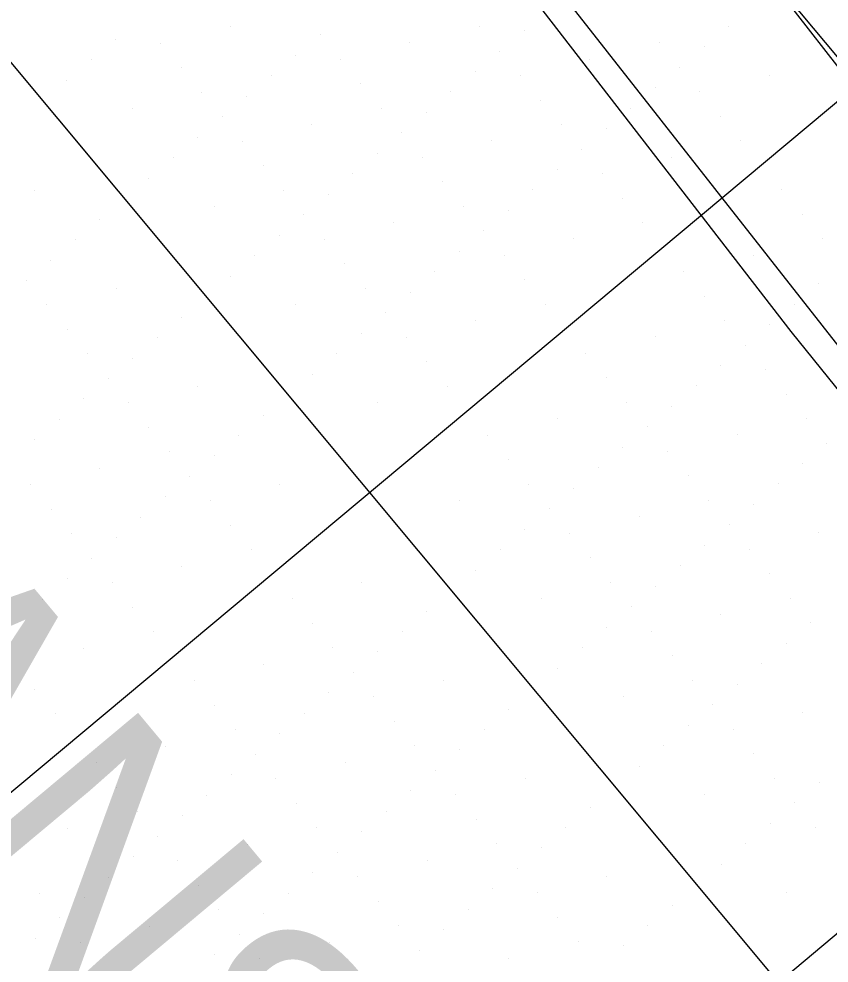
# Model space of a CAD drawing. Extents: x 2042995 to 2043795, y 305365 to 306249.
# Drawn here: x 2043491.39 to 2043516.79, y 305524.47 to 305554.06 of the extents above; entities that cross this region are included whole.
import ezdxf

# ---------------------------------------------------------------- set-up
doc = ezdxf.new("R2010")
doc.units = 0
for name, color, linetype in [('BR_CONCRETE', 7, 'Continuous'), ('BR_EXIST_GROUND_CL', 7, 'Continuous'), ('BR_EXIST_GROUND_LT', 7, 'Continuous'), ('BR_EXIST_GROUND_RT', 7, 'Continuous'), ('BR_GRID DOTS', 7, 'Continuous'), ('BR_GRID LINES', 7, 'Continuous'), ('BR_TEXT', 7, 'Continuous')]:
    doc.layers.add(name, color=color, linetype=linetype)

msp = doc.modelspace()

# ---------------------------------------------------------------- linework, layer by layer
at = {"layer": 'BR_CONCRETE'}
msp.add_spline([(2043139.109, 306017.548), (2043148.199, 306007.16), (2043160.233, 305993.368), (2043172.245, 305979.557), (2043184.234, 305965.727), (2043196.201, 305951.879), (2043208.145, 305938.012), (2043220.067, 305924.126), (2043231.966, 305910.221), (2043243.843, 305896.297), (2043255.698, 305882.355), (2043267.529, 305868.394), (2043279.339, 305854.414), (2043291.126, 305840.415), (2043302.89, 305826.398), (2043314.632, 305812.361), (2043326.352, 305798.306), (2043338.049, 305784.233), (2043349.724, 305770.14), (2043361.376, 305756.029), (2043373.005, 305741.899), (2043384.613, 305727.75), (2043396.197, 305713.582), (2043407.76, 305699.396), (2043419.299, 305685.191), (2043430.817, 305670.967), (2043442.311, 305656.724), (2043453.784, 305642.463), (2043465.234, 305628.182), (2043476.661, 305613.883), (2043488.066, 305599.566), (2043499.448, 305585.229), (2043510.808, 305570.874), (2043522.146, 305556.5), (2043533.461, 305542.107), (2043544.753, 305527.695), (2043547.219, 305524.543)], degree=3, dxfattribs=at)
at = {"layer": 'BR_EXIST_GROUND_CL'}
msp.add_lwpolyline([(2043478.169, 305602.429), (2043493.131, 305583.244), (2043493.544, 305582.716), (2043508.52, 305563.513), (2043508.918, 305563.003), (2043523.909, 305543.781), (2043524.293, 305543.289), (2043539.265, 305524.091), (2043539.635, 305523.617), (2043539.638, 305523.614), (2043542.17, 305520.326)], dxfattribs=at)
at = {"layer": 'BR_EXIST_GROUND_LT'}
msp.add_lwpolyline([(2043488.931, 305579.394), (2043492.71, 305574.713), (2043504.431, 305559.785), (2043508.157, 305555.172), (2043519.929, 305540.174), (2043523.598, 305535.632), (2043535.424, 305520.561), (2043535.529, 305520.432), (2043535.857, 305520.014), (2043538.166, 305516.982)], dxfattribs=at)
at = {"layer": 'BR_EXIST_GROUND_RT'}
msp.add_lwpolyline([(2043489.212, 305578.131), (2043500.132, 305563.996), (2043504.615, 305558.46), (2043515.587, 305544.263), (2043520.017, 305538.786), (2043531.037, 305524.531), (2043535.035, 305519.582), (2043535.138, 305519.449), (2043537.479, 305516.408)], dxfattribs=at)
at = {"layer": 'BR_GRID DOTS'}
for p, q in [((2043498.017, 305553.807), (2043498.017, 305553.807)), ((2043500.834, 305553.554), (2043500.834, 305553.554)), ((2043505.827, 305553.815), (2043505.827, 305553.815)), ((2043507.236, 305553.689), (2043507.236, 305553.689)), ((2043513.638, 305553.824), (2043513.638, 305553.824)), ((2043494.433, 305553.419), (2043494.433, 305553.419)), ((2043495.841, 305553.292), (2043495.841, 305553.292)), ((2043503.651, 305553.301), (2043503.651, 305553.301)), ((2043511.462, 305553.309), (2043511.462, 305553.309)), ((2043506.468, 305553.048), (2043506.468, 305553.048)), ((2043512.87, 305553.183), (2043512.87, 305553.183)), ((2043493.665, 305552.778), (2043493.665, 305552.778)), ((2043500.067, 305552.913), (2043500.067, 305552.913)), ((2043501.475, 305552.786), (2043501.475, 305552.786)), ((2043509.286, 305552.795), (2043509.286, 305552.795)), ((2043496.482, 305552.525), (2043496.482, 305552.525)), ((2043505.701, 305552.407), (2043505.701, 305552.407)), ((2043512.103, 305552.542), (2043512.103, 305552.542)), ((2043492.898, 305552.137), (2043492.898, 305552.137)), ((2043499.299, 305552.272), (2043499.299, 305552.272)), ((2043507.109, 305552.28), (2043507.109, 305552.28)), ((2043514.92, 305552.289), (2043514.92, 305552.289)), ((2043502.116, 305552.019), (2043502.116, 305552.019)), ((2043511.335, 305551.901), (2043511.335, 305551.901)), ((2043492.13, 305551.496), (2043492.13, 305551.496)), ((2043497.123, 305551.757), (2043497.123, 305551.757)), ((2043498.532, 305551.631), (2043498.532, 305551.631)), ((2043504.933, 305551.766), (2043504.933, 305551.766)), ((2043507.751, 305551.513), (2043507.751, 305551.513)), ((2043512.744, 305551.774), (2043512.744, 305551.774)), ((2043494.947, 305551.243), (2043494.947, 305551.243)), ((2043502.757, 305551.251), (2043502.757, 305551.251)), ((2043510.568, 305551.26), (2043510.568, 305551.26)), ((2043497.764, 305550.99), (2043497.764, 305550.99)), ((2043504.166, 305551.125), (2043504.166, 305551.125)), ((2043513.385, 305551.007), (2043513.385, 305551.007)), ((2043500.581, 305550.737), (2043500.581, 305550.737)), ((2043508.392, 305550.745), (2043508.392, 305550.745)), ((2043509.8, 305550.619), (2043509.8, 305550.619)), ((2043496.997, 305550.349), (2043496.997, 305550.349)), ((2043503.398, 305550.484), (2043503.398, 305550.484)), ((2043498.405, 305550.222), (2043498.405, 305550.222)), ((2043506.215, 305550.231), (2043506.215, 305550.231)), ((2043514.026, 305550.239), (2043514.026, 305550.239)), ((2043496.229, 305549.708), (2043496.229, 305549.708)), ((2043502.631, 305549.843), (2043502.631, 305549.843)), ((2043504.039, 305549.716), (2043504.039, 305549.716)), ((2043509.033, 305549.978), (2043509.033, 305549.978)), ((2043511.85, 305549.725), (2043511.85, 305549.725)), ((2043499.046, 305549.455), (2043499.046, 305549.455)), ((2043501.863, 305549.202), (2043501.863, 305549.202)), ((2043508.265, 305549.337), (2043508.265, 305549.337)), ((2043509.674, 305549.21), (2043509.674, 305549.21)), ((2043495.462, 305549.067), (2043495.462, 305549.067)), ((2043504.68, 305548.949), (2043504.68, 305548.949)), ((2043491.877, 305548.679), (2043491.877, 305548.679)), ((2043499.687, 305548.687), (2043499.687, 305548.687)), ((2043501.096, 305548.561), (2043501.096, 305548.561)), ((2043507.498, 305548.696), (2043507.498, 305548.696)), ((2043515.308, 305548.704), (2043515.308, 305548.704)), ((2043494.694, 305548.426), (2043494.694, 305548.426)), ((2043510.315, 305548.443), (2043510.315, 305548.443)), ((2043497.511, 305548.173), (2043497.511, 305548.173)), ((2043505.321, 305548.181), (2043505.321, 305548.181)), ((2043506.73, 305548.055), (2043506.73, 305548.055)), ((2043515.949, 305547.937), (2043515.949, 305547.937)), ((2043493.927, 305547.785), (2043493.927, 305547.785)), ((2043500.328, 305547.92), (2043500.328, 305547.92)), ((2043503.145, 305547.667), (2043503.145, 305547.667)), ((2043510.956, 305547.675), (2043510.956, 305547.675)), ((2043505.962, 305547.414), (2043505.962, 305547.414)), ((2043493.159, 305547.144), (2043493.159, 305547.144)), ((2043499.561, 305547.279), (2043499.561, 305547.279)), ((2043500.969, 305547.152), (2043500.969, 305547.152)), ((2043508.78, 305547.161), (2043508.78, 305547.161)), ((2043516.59, 305547.169), (2043516.59, 305547.169)), ((2043505.195, 305546.773), (2043505.195, 305546.773)), ((2043492.392, 305546.502), (2043492.392, 305546.502)), ((2043498.793, 305546.638), (2043498.793, 305546.638)), ((2043506.604, 305546.646), (2043506.604, 305546.646)), ((2043514.414, 305546.655), (2043514.414, 305546.655)), ((2043501.61, 305546.385), (2043501.61, 305546.385)), ((2043491.624, 305545.861), (2043491.624, 305545.861)), ((2043498.026, 305545.997), (2043498.026, 305545.997)), ((2043504.427, 305546.132), (2043504.427, 305546.132)), ((2043507.245, 305545.879), (2043507.245, 305545.879)), ((2043512.238, 305546.14), (2043512.238, 305546.14)), ((2043494.441, 305545.608), (2043494.441, 305545.608)), ((2043502.251, 305545.617), (2043502.251, 305545.617)), ((2043516.463, 305545.761), (2043516.463, 305545.761)), ((2043497.258, 305545.355), (2043497.258, 305545.355)), ((2043503.66, 305545.491), (2043503.66, 305545.491)), ((2043512.879, 305545.373), (2043512.879, 305545.373)), ((2043492.265, 305545.094), (2043492.265, 305545.094)), ((2043500.075, 305545.102), (2043500.075, 305545.102)), ((2043507.886, 305545.111), (2043507.886, 305545.111)), ((2043515.696, 305545.12), (2043515.696, 305545.12)), ((2043496.491, 305544.714), (2043496.491, 305544.714)), ((2043502.892, 305544.85), (2043502.892, 305544.85)), ((2043505.709, 305544.597), (2043505.709, 305544.597)), ((2043513.52, 305544.605), (2043513.52, 305544.605)), ((2043514.928, 305544.479), (2043514.928, 305544.479)), ((2043492.906, 305544.326), (2043492.906, 305544.326)), ((2043502.125, 305544.208), (2043502.125, 305544.208)), ((2043511.344, 305544.091), (2043511.344, 305544.091)), ((2043495.723, 305544.073), (2043495.723, 305544.073)), ((2043503.533, 305544.082), (2043503.533, 305544.082)), ((2043514.161, 305543.838), (2043514.161, 305543.838)), ((2043493.547, 305543.559), (2043493.547, 305543.559)), ((2043501.357, 305543.567), (2043501.357, 305543.567)), ((2043509.168, 305543.576), (2043509.168, 305543.576)), ((2043494.956, 305543.432), (2043494.956, 305543.432)), ((2043504.174, 305543.314), (2043504.174, 305543.314)), ((2043500.59, 305542.926), (2043500.59, 305542.926)), ((2043513.393, 305543.197), (2043513.393, 305543.197)), ((2043514.802, 305543.07), (2043514.802, 305543.07)), ((2043494.188, 305542.791), (2043494.188, 305542.791)), ((2043509.809, 305542.809), (2043509.809, 305542.809)), ((2043497.005, 305542.538), (2043497.005, 305542.538)), ((2043504.815, 305542.547), (2043504.815, 305542.547)), ((2043512.626, 305542.556), (2043512.626, 305542.556)), ((2043493.421, 305542.15), (2043493.421, 305542.15)), ((2043494.829, 305542.024), (2043494.829, 305542.024)), ((2043499.822, 305542.285), (2043499.822, 305542.285)), ((2043502.639, 305542.032), (2043502.639, 305542.032)), ((2043510.45, 305542.041), (2043510.45, 305542.041)), ((2043515.443, 305542.303), (2043515.443, 305542.303)), ((2043511.858, 305541.914), (2043511.858, 305541.914)), ((2043492.653, 305541.509), (2043492.653, 305541.509)), ((2043499.055, 305541.644), (2043499.055, 305541.644)), ((2043508.274, 305541.526), (2043508.274, 305541.526)), ((2043516.084, 305541.535), (2043516.084, 305541.535)), ((2043495.47, 305541.256), (2043495.47, 305541.256)), ((2043511.091, 305541.273), (2043511.091, 305541.273)), ((2043491.886, 305540.868), (2043491.886, 305540.868)), ((2043498.287, 305541.003), (2043498.287, 305541.003)), ((2043506.098, 305541.012), (2043506.098, 305541.012)), ((2043513.908, 305541.02), (2043513.908, 305541.02)), ((2043510.323, 305540.632), (2043510.323, 305540.632)), ((2043516.725, 305540.767), (2043516.725, 305540.767)), ((2043496.111, 305540.489), (2043496.111, 305540.489)), ((2043497.52, 305540.362), (2043497.52, 305540.362)), ((2043506.739, 305540.244), (2043506.739, 305540.244)), ((2043511.732, 305540.506), (2043511.732, 305540.506)), ((2043493.935, 305539.974), (2043493.935, 305539.974)), ((2043509.556, 305539.991), (2043509.556, 305539.991)), ((2043515.957, 305540.126), (2043515.957, 305540.126)), ((2043496.752, 305539.721), (2043496.752, 305539.721)), ((2043512.373, 305539.738), (2043512.373, 305539.738)), ((2043491.759, 305539.46), (2043491.759, 305539.46)), ((2043499.569, 305539.468), (2043499.569, 305539.468)), ((2043507.38, 305539.477), (2043507.38, 305539.477)), ((2043515.19, 305539.485), (2043515.19, 305539.485)), ((2043495.985, 305539.08), (2043495.985, 305539.08)), ((2043508.788, 305539.35), (2043508.788, 305539.35)), ((2043497.393, 305538.954), (2043497.393, 305538.954)), ((2043505.204, 305538.962), (2043505.204, 305538.962)), ((2043513.014, 305538.971), (2043513.014, 305538.971)), ((2043514.422, 305538.844), (2043514.422, 305538.844)), ((2043492.4, 305538.692), (2043492.4, 305538.692)), ((2043508.021, 305538.709), (2043508.021, 305538.709)), ((2043495.217, 305538.439), (2043495.217, 305538.439)), ((2043498.034, 305538.186), (2043498.034, 305538.186)), ((2043510.838, 305538.456), (2043510.838, 305538.456)), ((2043513.655, 305538.203), (2043513.655, 305538.203)), ((2043493.041, 305537.925), (2043493.041, 305537.925)), ((2043507.253, 305538.068), (2043507.253, 305538.068)), ((2043508.662, 305537.942), (2043508.662, 305537.942)), ((2043516.472, 305537.95), (2043516.472, 305537.95)), ((2043494.45, 305537.798), (2043494.45, 305537.798)), ((2043498.675, 305537.419), (2043498.675, 305537.419)), ((2043506.486, 305537.427), (2043506.486, 305537.427)), ((2043512.887, 305537.562), (2043512.887, 305537.562)), ((2043514.296, 305537.436), (2043514.296, 305537.436)), ((2043493.682, 305537.157), (2043493.682, 305537.157)), ((2043509.303, 305537.174), (2043509.303, 305537.174)), ((2043496.499, 305536.904), (2043496.499, 305536.904)), ((2043505.718, 305536.786), (2043505.718, 305536.786)), ((2043512.12, 305536.921), (2043512.12, 305536.921)), ((2043492.915, 305536.516), (2043492.915, 305536.516)), ((2043502.133, 305536.398), (2043502.133, 305536.398)), ((2043509.944, 305536.407), (2043509.944, 305536.407)), ((2043514.937, 305536.668), (2043514.937, 305536.668)), ((2043494.323, 305536.39), (2043494.323, 305536.39)), ((2043504.951, 305536.145), (2043504.951, 305536.145)), ((2043511.352, 305536.28), (2043511.352, 305536.28)), ((2043492.147, 305535.875), (2043492.147, 305535.875)), ((2043499.957, 305535.884), (2043499.957, 305535.884)), ((2043507.768, 305535.892), (2043507.768, 305535.892)), ((2043515.578, 305535.901), (2043515.578, 305535.901)), ((2043494.964, 305535.622), (2043494.964, 305535.622)), ((2043510.585, 305535.639), (2043510.585, 305535.639)), ((2043504.183, 305535.504), (2043504.183, 305535.504)), ((2043513.402, 305535.386), (2043513.402, 305535.386)), ((2043500.598, 305535.116), (2043500.598, 305535.116)), ((2043509.817, 305534.998), (2043509.817, 305534.998)), ((2043516.219, 305535.133), (2043516.219, 305535.133)), ((2043495.605, 305534.855), (2043495.605, 305534.855)), ((2043503.416, 305534.863), (2043503.416, 305534.863)), ((2043511.226, 305534.872), (2043511.226, 305534.872)), ((2043493.429, 305534.34), (2043493.429, 305534.34)), ((2043501.239, 305534.349), (2043501.239, 305534.349)), ((2043509.05, 305534.357), (2043509.05, 305534.357)), ((2043515.451, 305534.492), (2043515.451, 305534.492)), ((2043502.648, 305534.222), (2043502.648, 305534.222)), ((2043511.867, 305534.104), (2043511.867, 305534.104)), ((2043499.063, 305533.834), (2043499.063, 305533.834)), ((2043514.684, 305533.851), (2043514.684, 305533.851)), ((2043501.88, 305533.581), (2043501.88, 305533.581)), ((2043508.282, 305533.716), (2043508.282, 305533.716)), ((2043496.887, 305533.32), (2043496.887, 305533.32)), ((2043504.698, 305533.328), (2043504.698, 305533.328)), ((2043512.508, 305533.337), (2043512.508, 305533.337)), ((2043513.916, 305533.21), (2043513.916, 305533.21)), ((2043491.894, 305533.058), (2043491.894, 305533.058)), ((2043501.113, 305532.94), (2043501.113, 305532.94)), ((2043507.515, 305533.075), (2043507.515, 305533.075)), ((2043497.528, 305532.552), (2043497.528, 305532.552)), ((2043502.521, 305532.814), (2043502.521, 305532.814)), ((2043510.332, 305532.822), (2043510.332, 305532.822)), ((2043513.149, 305532.569), (2043513.149, 305532.569)), ((2043492.535, 305532.291), (2043492.535, 305532.291)), ((2043500.345, 305532.299), (2043500.345, 305532.299)), ((2043506.747, 305532.434), (2043506.747, 305532.434)), ((2043515.966, 305532.316), (2043515.966, 305532.316)), ((2043503.163, 305532.046), (2043503.163, 305532.046)), ((2043498.169, 305531.785), (2043498.169, 305531.785)), ((2043505.98, 305531.793), (2043505.98, 305531.793)), ((2043512.381, 305531.928), (2043512.381, 305531.928)), ((2043513.79, 305531.802), (2043513.79, 305531.802)), ((2043499.578, 305531.658), (2043499.578, 305531.658)), ((2043495.993, 305531.27), (2043495.993, 305531.27)), ((2043503.804, 305531.279), (2043503.804, 305531.279)), ((2043505.212, 305531.152), (2043505.212, 305531.152)), ((2043511.614, 305531.287), (2043511.614, 305531.287)), ((2043498.81, 305531.017), (2043498.81, 305531.017)), ((2043514.431, 305531.034), (2043514.431, 305531.034)), ((2043493.817, 305530.756), (2043493.817, 305530.756)), ((2043501.627, 305530.764), (2043501.627, 305530.764)), ((2043504.445, 305530.511), (2043504.445, 305530.511)), ((2043510.846, 305530.646), (2043510.846, 305530.646)), ((2043498.043, 305530.376), (2043498.043, 305530.376)), ((2043499.451, 305530.25), (2043499.451, 305530.25)), ((2043507.262, 305530.258), (2043507.262, 305530.258)), ((2043515.072, 305530.267), (2043515.072, 305530.267)), ((2043494.458, 305529.988), (2043494.458, 305529.988)), ((2043510.079, 305530.005), (2043510.079, 305530.005)), ((2043516.48, 305530.14), (2043516.48, 305530.14)), ((2043497.275, 305529.735), (2043497.275, 305529.735)), ((2043503.677, 305529.87), (2043503.677, 305529.87)), ((2043505.086, 305529.744), (2043505.086, 305529.744)), ((2043512.896, 305529.752), (2043512.896, 305529.752)), ((2043500.092, 305529.482), (2043500.092, 305529.482)), ((2043509.311, 305529.364), (2043509.311, 305529.364)), ((2043515.713, 305529.499), (2043515.713, 305529.499)), ((2043495.099, 305529.22), (2043495.099, 305529.22)), ((2043496.508, 305529.094), (2043496.508, 305529.094)), ((2043502.91, 305529.229), (2043502.91, 305529.229)), ((2043492.923, 305528.706), (2043492.923, 305528.706)), ((2043500.733, 305528.714), (2043500.733, 305528.714)), ((2043505.727, 305528.976), (2043505.727, 305528.976)), ((2043508.544, 305528.723), (2043508.544, 305528.723)), ((2043514.945, 305528.858), (2043514.945, 305528.858)), ((2043516.354, 305528.732), (2043516.354, 305528.732)), ((2043495.74, 305528.453), (2043495.74, 305528.453)), ((2043502.142, 305528.588), (2043502.142, 305528.588)), ((2043498.557, 305528.2), (2043498.557, 305528.2)), ((2043506.368, 305528.209), (2043506.368, 305528.209)), ((2043514.178, 305528.217), (2043514.178, 305528.217)), ((2043501.374, 305527.947), (2043501.374, 305527.947)), ((2043507.776, 305528.082), (2043507.776, 305528.082)), ((2043494.973, 305527.812), (2043494.973, 305527.812)), ((2043496.381, 305527.685), (2043496.381, 305527.685)), ((2043504.192, 305527.694), (2043504.192, 305527.694)), ((2043513.41, 305527.576), (2043513.41, 305527.576)), ((2043500.607, 305527.306), (2043500.607, 305527.306)), ((2043507.009, 305527.441), (2043507.009, 305527.441)), ((2043494.205, 305527.171), (2043494.205, 305527.171)), ((2043502.016, 305527.179), (2043502.016, 305527.179)), ((2043509.826, 305527.188), (2043509.826, 305527.188)), ((2043512.643, 305526.935), (2043512.643, 305526.935)), ((2043492.029, 305526.656), (2043492.029, 305526.656)), ((2043497.022, 305526.918), (2043497.022, 305526.918)), ((2043499.839, 305526.665), (2043499.839, 305526.665)), ((2043506.241, 305526.8), (2043506.241, 305526.8)), ((2043507.65, 305526.673), (2043507.65, 305526.673)), ((2043515.46, 305526.682), (2043515.46, 305526.682)), ((2043493.438, 305526.53), (2043493.438, 305526.53)), ((2043502.657, 305526.412), (2043502.657, 305526.412)), ((2043497.663, 305526.15), (2043497.663, 305526.15)), ((2043505.474, 305526.159), (2043505.474, 305526.159)), ((2043511.875, 305526.294), (2043511.875, 305526.294)), ((2043492.67, 305525.889), (2043492.67, 305525.889)), ((2043499.072, 305526.024), (2043499.072, 305526.024)), ((2043508.291, 305525.906), (2043508.291, 305525.906)), ((2043495.487, 305525.636), (2043495.487, 305525.636)), ((2043503.298, 305525.644), (2043503.298, 305525.644)), ((2043504.706, 305525.518), (2043504.706, 305525.518)), ((2043511.108, 305525.653), (2043511.108, 305525.653)), ((2043491.903, 305525.248), (2043491.903, 305525.248)), ((2043498.304, 305525.383), (2043498.304, 305525.383)), ((2043493.311, 305525.121), (2043493.311, 305525.121)), ((2043501.122, 305525.13), (2043501.122, 305525.13)), ((2043503.939, 305524.877), (2043503.939, 305524.877)), ((2043508.932, 305525.138), (2043508.932, 305525.138)), ((2043510.34, 305525.012), (2043510.34, 305525.012)), ((2043497.537, 305524.742), (2043497.537, 305524.742)), ((2043498.945, 305524.615), (2043498.945, 305524.615)), ((2043506.756, 305524.624), (2043506.756, 305524.624))]:
    msp.add_line(p, q, dxfattribs=at)
at = {"layer": 'BR_GRID LINES'}
for p, q in [((2043122.438, 306025.339), (2043554.061, 305508.544)), ((2043194.694, 305907.624), (2043538.711, 305495.723)), ((2043579.138, 305603.318), (2043471.686, 305513.574)), ((2043591.959, 305587.968), (2043484.506, 305498.224))]:
    msp.add_line(p, q, dxfattribs=at)

# ---------------------------------------------------------------- texts
at = {"layer": 'BR_TEXT'}
for s, height, p in [('NOT FOR CONSTRUCTION', 8.12508, (2043408.31, 305604.579)), ('CONCEPTUAL PLANS', 8.12508, (2043425.621, 305602.864)), ('DEPARTMENT  OF  TRANSPORTATION', 4.71703, (2043416.171, 305551.427))]:
    msp.add_text(s, height=height, rotation=309.8684, dxfattribs=at).set_placement(p)

doc.saveas('drawing.dxf')
